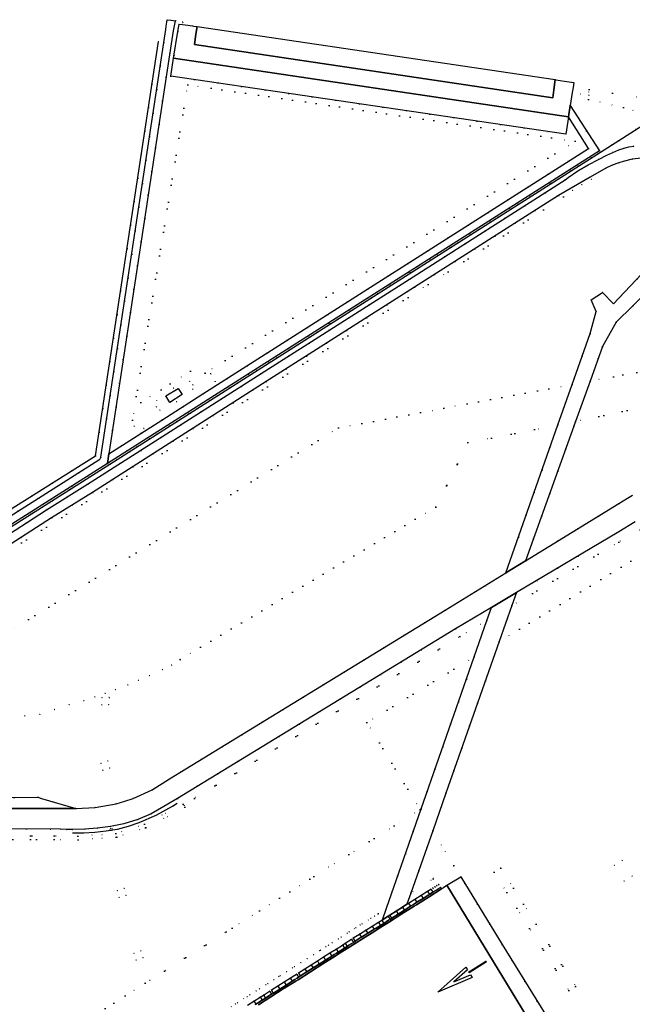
# Model space of a CAD drawing. Header units: metres. Extents: x 174791 to 179073, y 406431 to 409043.
# Tile 311 of 314: x 178338 to 178504, y 408444 to 408711. Entities that reach past the tile are written whole.
import ezdxf

# ---------------------------------------------------------------- set-up
doc = ezdxf.new("R2010")
doc.units = ezdxf.units.M
doc.linetypes.add('DOT', pattern=[6.35, 0, -6.35])
for name, color, linetype in [('scheiding_hek', 254, 'Continuous'), ('terreindeelbegroeid', 254, 'DOT'), ('terreindeelonbegroeid', 254, 'DOT'), ('wegdeel_molgoot', 254, 'Continuous'), ('wegdeel_opstelplaats', 254, 'Continuous'), ('wegdeel_parkeervlak', 254, 'Continuous'), ('wegdeel_rijbaan', 254, 'Continuous'), ('wegdeel_start_landingsbaan', 254, 'Continuous'), ('weginrichtingselement_markering_vliegtuigverharding', 254, 'Continuous'), ('weginrichtingselement_voeg_vliegtuigverharding', 254, 'Continuous')]:
    doc.layers.add(name, color=color, linetype=linetype)

msp = doc.modelspace()

# ---------------------------------------------------------------- linework, layer by layer
at = {"layer": 'scheiding_hek'}
for p, q in [((178500, 408678.291), (178510.105, 408684.716)), ((178362.031, 408590.563), (178500, 408678.291))]:
    msp.add_line(p, q, dxfattribs=at)
for points in [[(178235.923, 408524.35, 0), (178247.291, 408523.085, 0), (178358.215, 408592.845, 0), (178375.24, 408705.056, 0)], [(178235.459, 408520.326, 0), (178248.182, 408518.375, 0), (178362.031, 408590.563, 0)], [(178351.913, 408490.65, 0), (178354.982, 408490.687, 0), (178358.046, 408490.863, 0), (178361.117, 408491.179, 0), (178364.171, 408491.634, 0), (178367.112, 408492.468, 0), (178370.002, 408493.467, 0), (178374.641, 408495.475, 0), (178379.071, 408497.91, 0), (178380.317, 408498.663, 0)]]:
    msp.add_polyline3d(points, dxfattribs=at)
at = {"layer": 'terreindeelbegroeid'}
for points in [[(178381.858, 408710.27, 0), (178381.805, 408709.707, 0), (178380.826, 408709.812, 0), (178380.511, 408707.797, 0), (178379.373, 408700.528, 0), (178378.648, 408695.733, 0), (178485.696, 408679.985, 0), (178486.365, 408684.676, 0), (178491.802, 408676.107, 0), (178387.272, 408609.58, 0), (178390.662, 408612.947, 0), (178389.403, 408615.049, 0), (178387.887, 408615.238, 0), (178488.163, 408678.053, 0), (178383.181, 408693.351, 0), (178368.193, 408602.489, 0), (178368.693, 408600.861, 0), (178371.319, 408600.182, 0), (178376.126, 408602.486, 0), (178361.807, 408593.373, 0), (178378.732, 408704.415, 0), (178379.276, 408707.988, 0), (178379.808, 408710.692, 0), (178379.985, 408710.788, 0), (178381.696, 408710.549, 0)], [(178387.887, 408615.238, 0), (178383.913, 408615.734, 0), (178370.514, 408607.288, 0), (178368.193, 408602.489, 0), (178383.181, 408693.351, 0), (178488.163, 408678.053, 0)], [(178522.223, 408685.847, 0), (178521.769, 408684.419, 0), (178521.314, 408682.991, 0), (178510.105, 408684.716, 0), (178501.254, 408687.16, 0), (178491.839, 408689.326, 0), (178491.89, 408690.545, 0), (178491.922, 408691.329, 0), (178491.955, 408692.113, 0), (178507.28, 408689.663, 0), (178522.605, 408687.213, 0)], [(178246.717, 408514.487, 0), (178247.98, 408514.55, 0), (178249.001, 408514.693, 0), (178250.003, 408514.935, 0), (178251.455, 408515.449, 0), (178252.85, 408516.1, 0), (178254.155, 408516.843, 0), (178255.387, 408517.702, 0), (178257.22, 408519.34, 0), (178266.34, 408525.32, 0), (178332.561, 408567.188, 0), (178346.263, 408575.993, 0), (178357.399, 408582.92, 0), (178404.46, 408612.917, 0), (178444.67, 408638.507, 0), (178483.69, 408663.38, 0), (178492.281, 408668.337, 0), (178492.61, 408667.695, 0), (178489.963, 408666.326, 0), (178487.435, 408664.749, 0), (178485.042, 408662.973, 0), (178448.358, 408639.202, 0), (178251.02, 408513.899, 0)], [(178579.749, 408581.789, 0), (178570.89, 408576.167, 0), (178545.752, 408616.6, 0), (178544.689, 408617.372, 0), (178543.432, 408618.232, 0), (178542.109, 408618.96, 0), (178540.654, 408619.555, 0), (178539.067, 408620.15, 0), (178537.744, 408620.415, 0), (178536.751, 408620.613, 0), (178535.495, 408620.679, 0), (178534.238, 408620.679, 0), (178532.783, 408620.613, 0), (178492.213, 408613.067, 0), (178495.561, 408622.409, 0), (178499.348, 408629.018, 0), (178517.073, 408646.504, 0), (178531.09, 408659.17, 0), (178531.126, 408659.123, 0), (178558.347, 408615.684, 0)], [(178387.887, 408615.238, 0), (178389.403, 408615.049, 0), (178390.662, 408612.947, 0), (178387.272, 408609.58, 0), (178376.126, 408602.486, 0), (178371.319, 408600.182, 0), (178368.693, 408600.861, 0), (178368.193, 408602.489, 0), (178370.514, 408607.288, 0), (178383.913, 408615.734, 0)], [(178375.615, 408605.189, 0), (178374.717, 408606.098, 0), (178374.679, 408607.772, 0), (178379.32, 408611.19, 0), (178383.632, 408613.038, 0), (178384.558, 408612.088, 0), (178384.584, 408610.888, 0), (178380.153, 408607.458, 0)], [(178375.615, 408605.189, 0), (178380.153, 408607.458, 0), (178384.584, 408610.888, 0), (178384.558, 408612.088, 0), (178383.632, 408613.038, 0), (178379.32, 408611.19, 0), (178374.679, 408607.772, 0), (178374.717, 408606.098, 0)], [(178378.296, 408607.308, 0), (178381.718, 408609.389, 0), (178380.631, 408611.025, 0), (178377.258, 408609.026, 0)], [(178522.896, 408572.795, 0), (178534.973, 408553.049, 0), (178581.238, 408477.399, 0), (178594.376, 408455.917, 0), (178504.8, 408401.134, 0), (178492.485, 408421.271, 0), (178483.151, 408436.533, 0), (178481.32, 408439.527, 0), (178468.44, 408460.373, 0), (178457.177, 408478.695, 0), (178455.326, 408481.76, 0), (178449.601, 408491.24, 0), (178453.182, 408501.427, 0), (178467.614, 408542.485, 0), (178519.813, 408574.326, 0), (178521.369, 408571.818, 0)], [(178446.452, 408497.179, 0), (178446.17, 408497.001, 0), (178431.757, 408520.569, 0), (178460.828, 408538.348, 0)], [(178361.921, 408527.284, 0), (178359.933, 408527.351, 0), (178359.892, 408525.34, 0), (178361.828, 408525.296, 0)], [(178359.612, 408509.52, 0), (178360.175, 408507.589, 0), (178362.088, 408508.199, 0), (178361.494, 408510.124, 0)], [(178362.718, 408491.711, 0), (178362.287, 408491.949, 0), (178362.08, 408491.509, 0), (178362.503, 408491.281, 0)], [(178455.326, 408481.76, 0), (178449.736, 408478.207, 0), (178443.663, 408474.346, 0), (178449.601, 408491.24, 0)], [(178457.177, 408478.695, 0), (178453.436, 408476.463, 0), (178453.056, 408476.222, 0), (178452.633, 408475.89, 0), (178452.564, 408475.858, 0), (178452.008, 408475.471, 0), (178451.703, 408475.865, 0), (178451.264, 408476.571, 0), (178451.175, 408476.714, 0), (178450.658, 408476.393, 0), (178450.141, 408476.071, 0), (178449.625, 408475.75, 0), (178449.108, 408475.429, 0), (178448.156, 408474.819, 0), (178446.457, 408473.743, 0), (178444.758, 408472.667, 0), (178443.059, 408471.592, 0), (178442.59, 408471.295, 0), (178443.663, 408474.346, 0), (178449.736, 408478.207, 0), (178455.326, 408481.76, 0)], [(178498.772, 408481.865, 0), (178501.5, 408477.555, 0), (178503.646, 408478.914, 0), (178500.918, 408483.223, 0)], [(178501.5, 408477.555, 0), (178498.772, 408481.865, 0), (178500.918, 408483.223, 0), (178503.646, 408478.914, 0)], [(178477.62, 408465.883, 0), (178468.061, 408481.111, 0), (178466.235, 408479.956, 0), (178475.852, 408464.762, 0), (178486.521, 408447.951, 0), (178488.27, 408449.058, 0)], [(178477.62, 408465.883, 0), (178488.27, 408449.058, 0), (178486.521, 408447.951, 0), (178475.852, 408464.762, 0), (178466.235, 408479.956, 0), (178468.061, 408481.111, 0)], [(178364.063, 408475.039, 0), (178364.587, 408473.167, 0), (178366.517, 408473.704, 0), (178365.968, 408475.603, 0)], [(178368.614, 408458.058, 0), (178369.196, 408456.187, 0), (178371.124, 408456.792, 0), (178370.515, 408458.659, 0)]]:
    msp.add_polyline3d(points, close=True, dxfattribs=at)
for points in [[(178302.753, 408557.965, 0), (178358.215, 408592.845, 0), (178366.727, 408648.951, 0), (178371.557, 408680.783, 0), (178375.24, 408705.056, 0), (178376.721, 408704.83, 0), (178359.632, 408592.469, 0), (178359.55, 408592.223, 0), (178359.417, 408592.001, 0), (178359.253, 408591.826, 0), (178359.057, 408591.688, 0), (178251.759, 408523.662, 0)], [(178248.215, 408519.027, 0), (178361.408, 408590.754, 0), (178494.768, 408675.438, 0), (178486.852, 408687.755, 0), (178487.396, 408691.241, 0), (178489.643, 408690.893, 0), (178491.89, 408690.545, 0), (178491.839, 408689.326, 0), (178501.254, 408687.16, 0), (178510.105, 408684.716, 0), (178500, 408678.291, 0), (178362.031, 408590.563, 0), (178248.182, 408518.375, 0)], [(178248.182, 408518.375, 0), (178362.031, 408590.563, 0), (178500, 408678.291, 0), (178510.105, 408684.716, 0)], [(178504.05, 408676.69, 0), (178502.77, 408676.501, 0), (178501.513, 408676.199, 0), (178500, 408675.692, 0), (178498.371, 408675.035, 0), (178496.787, 408674.278, 0), (178494.49, 408673.14, 0), (178491.674, 408671.666, 0), (178488.951, 408670.026, 0), (178486.331, 408668.226, 0), (178485.48, 408667.59, 0), (178443.28, 408640.69, 0), (178403.07, 408615.1, 0), (178356.02, 408585.11, 0), (178344.88, 408578.18, 0), (178331.17, 408569.37, 0)], [(178251.02, 408513.899, 0), (178448.358, 408639.202, 0), (178485.042, 408662.973, 0), (178487.435, 408664.749, 0), (178489.963, 408666.326, 0), (178492.61, 408667.695, 0), (178492.281, 408668.337, 0), (178496.48, 408670.76, 0), (178498.215, 408671.55, 0), (178500, 408672.217, 0), (178501.209, 408672.591, 0), (178503.644, 408673.159, 0), (178506.122, 408673.491, 0)], [(178513.726, 408650.122, 0), (178498.548, 408633.978, 0), (178495.639, 408637.102, 0), (178492.537, 408635.117, 0), (178493.926, 408631.908, 0), (178492.227, 408625.975, 0), (178487.365, 408612.165, 0), (178452.577, 408605.694, 0), (178424.07, 408600.391, 0), (178334.526, 408545.06, 0)], [(178527.504, 408610.389, 0), (178488.294, 408602.132, 0), (178492.213, 408613.067, 0), (178532.783, 408620.613, 0)], [(178334.526, 408545.06, 0), (178424.07, 408600.391, 0), (178452.577, 408605.694, 0), (178487.365, 408612.165, 0), (178483.5, 408601.188, 0), (178459.145, 408596.389, 0), (178450.414, 408578.927, 0), (178381.093, 408537.651, 0), (178378.817, 408536.118, 0), (178376.33, 408534.901, 0), (178372.838, 408533.261, 0), (178369.874, 408531.991, 0), (178366.964, 408530.721, 0), (178363.63, 408529.451, 0), (178360.826, 408528.445, 0), (178358.021, 408527.493, 0), (178355.04, 408526.461, 0), (178351.071, 408525.403, 0), (178347.102, 408524.08, 0), (178343.134, 408522.757, 0), (178339.033, 408522.36, 0), (178334.535, 408521.963, 0)], [(178503.761, 408582.122, 0), (178502.371, 408581.327, 0), (178500, 408579.852, 0), (178474.764, 408564.379, 0), (178488.294, 408602.132, 0), (178527.504, 408610.389, 0)], [(178334.535, 408521.963, 0), (178339.033, 408522.36, 0), (178343.134, 408522.757, 0), (178347.102, 408524.08, 0), (178351.071, 408525.403, 0), (178355.04, 408526.461, 0), (178358.021, 408527.493, 0), (178360.826, 408528.445, 0), (178363.63, 408529.451, 0), (178366.964, 408530.721, 0), (178369.874, 408531.991, 0), (178372.838, 408533.261, 0), (178376.33, 408534.901, 0), (178378.817, 408536.118, 0), (178381.093, 408537.651, 0), (178450.414, 408578.927, 0), (178459.145, 408596.389, 0), (178483.5, 408601.188, 0), (178469.377, 408561.076, 0), (178452.956, 408551.008, 0), (178378.258, 408505.285, 0), (178373.508, 408502.322, 0), (178368.413, 408500, 0), (178366.126, 408499.205, 0), (178363.797, 408498.54, 0), (178358.137, 408497.491, 0), (178352.894, 408497.231, 0), (178343.565, 408500, 0), (178342.551, 408500.301, 0), (178321.712, 408500.181, 0)], [(178519.813, 408574.326, 0), (178467.614, 408542.485, 0), (178471.046, 408552.248, 0), (178500, 408569.453, 0), (178506.026, 408573.034, 0)], [(178506.026, 408573.034, 0), (178500, 408569.453, 0), (178471.046, 408552.248, 0), (178472.286, 408555.776, 0), (178500, 408572.245, 0), (178504.461, 408574.896, 0)], [(178262.09, 408492.147, 0), (178348.705, 408491.663, 0), (178350.309, 408491.601, 0), (178351.914, 408491.579, 0), (178355.267, 408491.663, 0), (178358.611, 408491.923, 0), (178362.272, 408492.412, 0), (178365.899, 408493.112, 0), (178369.69, 408494.228, 0), (178373.32, 408495.793, 0), (178376.734, 408497.784, 0), (178380.369, 408500, 0), (178455.73, 408545.938, 0), (178465.507, 408551.748, 0), (178464.277, 408548.225, 0), (178456.968, 408543.882, 0), (178384.98, 408500, 0), (178382.179, 408498.02, 0), (178381.948, 408498.463, 0), (178371.437, 408492.982, 0), (178363.693, 408490.476, 0), (178353.44, 408489.79, 0), (178263.541, 408490.117, 0)], [(178264.841, 408489.112, 0), (178353.454, 408488.79, 0), (178353.489, 408488.791, 0), (178363.821, 408489.482, 0), (178363.942, 408489.505, 0), (178371.785, 408492.043, 0), (178371.862, 408492.076, 0), (178382.41, 408497.577, 0), (178382.179, 408498.02, 0), (178384.98, 408500, 0), (178456.968, 408543.882, 0), (178464.277, 408548.225, 0), (178460.828, 408538.348, 0), (178431.757, 408520.569, 0), (178446.17, 408497.001, 0), (178439.171, 408492.584, 0), (178426.883, 408484.819, 0), (178417.407, 408478.829, 0), (178416.276, 408478.114, 0), (178402.598, 408469.481, 0), (178395.193, 408464.806, 0), (178393.591, 408463.795, 0), (178376.86, 408453.2, 0), (178372.945, 408450.721, 0), (178371.673, 408449.915, 0), (178352.235, 408437.637, 0)], [(178263.541, 408490.117, 0), (178353.44, 408489.79, 0), (178363.693, 408490.476, 0), (178371.437, 408492.982, 0), (178381.948, 408498.463, 0), (178382.179, 408498.02, 0), (178382.41, 408497.577, 0), (178371.862, 408492.076, 0), (178371.785, 408492.043, 0), (178363.942, 408489.505, 0), (178363.821, 408489.482, 0), (178353.489, 408488.791, 0), (178353.454, 408488.79, 0), (178264.841, 408489.112, 0)], [(178352.235, 408437.637, 0), (178371.673, 408449.915, 0), (178372.945, 408450.721, 0), (178376.86, 408453.2, 0), (178393.591, 408463.795, 0), (178395.193, 408464.806, 0), (178402.598, 408469.481, 0), (178416.276, 408478.114, 0), (178417.407, 408478.829, 0), (178426.883, 408484.819, 0), (178439.171, 408492.584, 0), (178446.17, 408497.001, 0), (178446.452, 408497.179, 0), (178437.034, 408470.21, 0), (178434.872, 408468.768, 0), (178434.69, 408468.652, 0), (178433.84, 408468.114, 0), (178432.836, 408467.49, 0), (178432.135, 408467.053, 0), (178430.423, 408465.988, 0), (178429.936, 408465.685, 0), (178428.71, 408464.923, 0), (178428.343, 408464.694, 0), (178426.951, 408463.829, 0), (178426.442, 408463.471, 0), (178424.76, 408462.417, 0), (178424.024, 408461.913, 0), (178422.354, 408460.86, 0), (178421.339, 408460.22, 0), (178420.652, 408459.786, 0), (178419.181, 408458.858, 0), (178418.95, 408458.712, 0), (178417.248, 408457.638, 0), (178415.546, 408456.564, 0), (178413.844, 408455.49, 0), (178412.134, 408454.412, 0), (178411.616, 408454.078, 0), (178409.938, 408453.014, 0), (178409.925, 408453.006, 0), (178408.229, 408451.93, 0), (178407.896, 408451.719, 0), (178406.532, 408450.854, 0), (178404.859, 408449.793, 0), (178404.338, 408449.482, 0), (178402.611, 408448.388, 0), (178401.729, 408447.819, 0), (178400.041, 408446.752, 0), (178399.256, 408446.257, 0), (178398.344, 408445.681, 0), (178396.648, 408444.609, 0), (178396.162, 408444.302, 0), (178394.952, 408443.538, 0)], [(178394.952, 408443.538, 0), (178396.162, 408444.302, 0), (178396.648, 408444.609, 0), (178398.344, 408445.681, 0), (178399.256, 408446.257, 0), (178400.041, 408446.752, 0), (178401.729, 408447.819, 0), (178402.611, 408448.388, 0), (178404.338, 408449.482, 0), (178404.859, 408449.793, 0), (178406.532, 408450.854, 0), (178407.896, 408451.719, 0), (178408.229, 408451.93, 0), (178409.925, 408453.006, 0), (178409.938, 408453.014, 0), (178411.616, 408454.078, 0), (178412.134, 408454.412, 0), (178413.844, 408455.49, 0), (178415.546, 408456.564, 0), (178417.248, 408457.638, 0), (178418.95, 408458.712, 0), (178419.181, 408458.858, 0), (178420.652, 408459.786, 0), (178421.339, 408460.22, 0), (178422.354, 408460.86, 0), (178424.024, 408461.913, 0), (178424.76, 408462.417, 0), (178426.442, 408463.471, 0), (178426.951, 408463.829, 0), (178428.343, 408464.694, 0), (178428.71, 408464.923, 0), (178429.936, 408465.685, 0), (178430.423, 408465.988, 0), (178432.135, 408467.053, 0), (178432.836, 408467.49, 0), (178433.84, 408468.114, 0), (178434.69, 408468.652, 0), (178434.872, 408468.768, 0), (178437.034, 408470.21, 0), (178435.94, 408467.076, 0), (178435.76, 408466.963, 0), (178434.903, 408466.42, 0), (178433.191, 408465.355, 0), (178431.479, 408464.29, 0), (178429.767, 408463.225, 0), (178428.055, 408462.16, 0), (178427.548, 408461.804, 0), (178425.856, 408460.744, 0), (178425.123, 408460.242, 0), (178423.421, 408459.168, 0), (178421.719, 408458.094, 0), (178420.017, 408457.02, 0), (178418.315, 408455.947, 0), (178416.613, 408454.873, 0), (178414.911, 408453.799, 0), (178413.209, 408452.725, 0), (178412.693, 408452.393, 0), (178410.997, 408451.317, 0), (178409.3, 408450.241, 0), (178407.604, 408449.165, 0), (178405.907, 408448.089, 0), (178405.385, 408447.778, 0), (178403.688, 408446.703, 0), (178402.805, 408446.133, 0), (178401.109, 408445.061, 0), (178399.413, 408443.99, 0)]]:
    msp.add_polyline3d(points, dxfattribs=at)
at = {"layer": 'terreindeelonbegroeid'}
for points in [[(178361.921, 408527.284, 0), (178361.828, 408525.296, 0), (178359.892, 408525.34, 0), (178359.933, 408527.351, 0)], [(178362.088, 408508.199, 0), (178360.175, 408507.589, 0), (178359.612, 408509.52, 0), (178361.494, 408510.124, 0)], [(178362.718, 408491.711, 0), (178362.503, 408491.281, 0), (178362.08, 408491.509, 0), (178362.287, 408491.949, 0)], [(178451.186, 408475.543, 0), (178450.67, 408475.222, 0), (178450.236, 408475.919, 0), (178450.141, 408476.071, 0), (178450.658, 408476.393, 0), (178450.75, 408476.245, 0)], [(178451.703, 408475.865, 0), (178451.186, 408475.543, 0), (178450.75, 408476.245, 0), (178450.658, 408476.393, 0), (178451.175, 408476.714, 0), (178451.264, 408476.571, 0)], [(178366.517, 408473.704, 0), (178364.587, 408473.167, 0), (178364.063, 408475.039, 0), (178365.968, 408475.603, 0)], [(178450.153, 408474.901, 0), (178449.636, 408474.58, 0), (178449.208, 408475.268, 0), (178449.108, 408475.429, 0), (178449.625, 408475.75, 0), (178449.723, 408475.593, 0)], [(178450.67, 408475.222, 0), (178450.153, 408474.901, 0), (178449.723, 408475.593, 0), (178449.625, 408475.75, 0), (178450.141, 408476.071, 0), (178450.236, 408475.919, 0)], [(178438.497, 408467.519, 0), (178438.024, 408467.209, 0), (178437.577, 408467.918, 0), (178437.49, 408468.055, 0), (178437.962, 408468.364, 0), (178438.054, 408468.219, 0)], [(178428.583, 408461.311, 0), (178428.079, 408460.957, 0), (178427.649, 408461.643, 0), (178427.548, 408461.804, 0), (178428.055, 408462.16, 0), (178428.171, 408461.973, 0)], [(178371.124, 408456.792, 0), (178369.196, 408456.187, 0), (178368.614, 408458.058, 0), (178370.515, 408458.659, 0)], [(178413.743, 408451.879, 0), (178413.229, 408451.549, 0), (178412.779, 408452.257, 0), (178412.693, 408452.393, 0), (178413.209, 408452.725, 0), (178413.298, 408452.584, 0)], [(178406.443, 408447.245, 0), (178405.92, 408446.933, 0), (178405.471, 408447.643, 0), (178405.385, 408447.778, 0), (178405.907, 408448.089, 0), (178405.984, 408447.967, 0)]]:
    msp.add_polyline3d(points, close=True, dxfattribs=at)
at = {"layer": 'wegdeel_molgoot'}
msp.add_polyline3d([(178401.463, 408444.103, 0), (178401.643, 408444.216, 0), (178402.083, 408444.494, 0), (178403.339, 408445.288, 0), (178404.223, 408445.858, 0), (178405.45, 408446.636, 0), (178405.92, 408446.933, 0), (178406.443, 408447.245, 0), (178408.139, 408448.321, 0), (178408.829, 408448.758, 0), (178409.836, 408449.397, 0), (178411.532, 408450.473, 0), (178412.199, 408450.895, 0), (178412.812, 408451.284, 0), (178413.229, 408451.549, 0), (178413.743, 408451.879, 0), (178415.445, 408452.953, 0), (178416.177, 408453.415, 0), (178417.147, 408454.027, 0), (178418.849, 408455.101, 0), (178419.544, 408455.54, 0), (178420.551, 408456.175, 0), (178422.253, 408457.249, 0), (178422.912, 408457.665, 0), (178423.527, 408458.053, 0), (178423.955, 408458.322, 0), (178425.657, 408459.396, 0), (178426.387, 408459.897, 0), (178426.876, 408460.203, 0), (178428.079, 408460.957, 0), (178428.583, 408461.311, 0), (178430.234, 408462.338, 0), (178430.295, 408462.376, 0), (178432.007, 408463.441, 0), (178433.612, 408464.439, 0), (178433.719, 408464.506, 0), (178434.251, 408464.837, 0), (178435.431, 408465.571, 0), (178436.294, 408466.117, 0), (178437.619, 408466.954, 0), (178438.024, 408467.209, 0), (178438.497, 408467.519, 0), (178440.196, 408468.595, 0), (178440.977, 408469.089, 0), (178441.895, 408469.671, 0), (178443.594, 408470.747, 0), (178444.34, 408471.219, 0), (178444.957, 408471.61, 0), (178445.293, 408471.823, 0), (178446.992, 408472.898, 0), (178448.346, 408473.756, 0), (178448.691, 408473.974, 0), (178449.636, 408474.58, 0), (178450.153, 408474.901, 0), (178450.67, 408475.222, 0), (178451.186, 408475.543, 0), (178451.703, 408475.865, 0), (178452.008, 408475.471, 0), (178448.617, 408473.328, 0), (178445.226, 408471.185, 0), (178444.594, 408470.818, 0), (178441.232, 408468.686, 0), (178437.871, 408466.554, 0), (178434.509, 408464.422, 0), (178433.872, 408464.021, 0), (178430.509, 408461.896, 0), (178427.147, 408459.77, 0), (178423.784, 408457.645, 0), (178423.167, 408457.26, 0), (178419.804, 408455.128, 0), (178416.442, 408452.995, 0), (178413.079, 408450.863, 0), (178412.467, 408450.472, 0), (178409.094, 408448.34, 0), (178405.721, 408446.209, 0), (178402.347, 408444.077, 0)], dxfattribs=at)
at = {"layer": 'wegdeel_opstelplaats'}
msp.add_polyline3d([(178378.296, 408607.308, 0), (178377.258, 408609.026, 0), (178380.631, 408611.025, 0), (178381.718, 408609.389, 0)], close=True, dxfattribs=at)
at = {"layer": 'wegdeel_parkeervlak'}
for points in [[(178482.746, 408694.753, 0), (178482.387, 408692.017, 0), (178482.102, 408689.842, 0), (178384.982, 408704.233, 0), (178385.415, 408707.037, 0), (178385.737, 408709.12, 0)], [(178486.365, 408684.676, 0), (178485.696, 408679.985, 0), (178378.648, 408695.733, 0), (178379.373, 408700.528, 0)]]:
    msp.add_polyline3d(points, close=True, dxfattribs=at)
at = {"layer": 'wegdeel_rijbaan'}
for points in [[(178379.808, 408710.692, 0), (178379.276, 408707.988, 0), (178378.732, 408704.415, 0), (178361.807, 408593.373, 0), (178361.408, 408590.754, 0), (178248.215, 408519.027, 0), (178236.32, 408520.784, 0), (178236.653, 408522.844, 0), (178243.175, 408521.783, 0), (178245.449, 408521.445, 0), (178247.478, 408521.594, 0), (178248.972, 408522.157, 0), (178251.759, 408523.662, 0), (178359.057, 408591.688, 0), (178359.253, 408591.826, 0), (178359.417, 408592.001, 0), (178359.55, 408592.223, 0), (178359.632, 408592.469, 0), (178376.721, 408704.83, 0), (178377.249, 408708.302, 0), (178377.367, 408709.205, 0), (178377.509, 408710.292, 0), (178377.601, 408710.995, 0), (178378.705, 408710.844, 0)], [(178381.805, 408709.707, 0), (178383.255, 408709.49, 0), (178384.496, 408709.304, 0), (178384.705, 408709.273, 0), (178385.737, 408709.12, 0), (178385.415, 408707.037, 0), (178384.982, 408704.233, 0), (178482.102, 408689.842, 0), (178482.387, 408692.017, 0), (178482.746, 408694.753, 0), (178482.942, 408694.724, 0), (178485.287, 408694.381, 0), (178487.828, 408694.008, 0), (178487.612, 408692.625, 0), (178487.396, 408691.241, 0), (178486.852, 408687.755, 0), (178486.365, 408684.676, 0), (178379.373, 408700.528, 0), (178380.511, 408707.797, 0), (178380.826, 408709.812, 0)], [(178361.408, 408590.754, 0), (178361.807, 408593.373, 0), (178376.126, 408602.486, 0), (178387.272, 408609.58, 0), (178491.802, 408676.107, 0), (178486.365, 408684.676, 0), (178486.852, 408687.755, 0), (178494.768, 408675.438, 0)], [(178531.563, 408659.597, 0), (178531.09, 408659.17, 0), (178517.073, 408646.504, 0), (178499.348, 408629.018, 0), (178495.561, 408622.409, 0), (178492.213, 408613.067, 0), (178488.294, 408602.132, 0), (178474.764, 408564.379, 0), (178469.377, 408561.076, 0), (178483.5, 408601.188, 0), (178487.365, 408612.165, 0), (178492.227, 408625.975, 0), (178493.926, 408631.908, 0), (178492.537, 408635.117, 0), (178495.639, 408637.102, 0), (178498.548, 408633.978, 0), (178513.726, 408650.122, 0), (178528.919, 408663.746, 0), (178529.94, 408662.1, 0)], [(178471.046, 408552.248, 0), (178467.614, 408542.485, 0), (178453.182, 408501.427, 0), (178449.601, 408491.24, 0), (178443.663, 408474.346, 0), (178442.59, 408471.295, 0), (178441.36, 408470.516, 0), (178439.661, 408469.44, 0), (178437.962, 408468.364, 0), (178437.49, 408468.055, 0), (178435.94, 408467.076, 0), (178437.034, 408470.21, 0), (178446.452, 408497.179, 0), (178460.828, 408538.348, 0), (178464.277, 408548.225, 0), (178465.507, 408551.748, 0), (178472.286, 408555.776, 0)], [(178352.894, 408497.231, 0), (178352.387, 408497.206, 0), (178312.181, 408497.265, 0), (178321.12, 408500, 0), (178321.712, 408500.181, 0), (178342.551, 408500.301, 0), (178343.565, 408500, 0)], [(178449.636, 408474.58, 0), (178448.691, 408473.974, 0), (178448.346, 408473.756, 0), (178446.992, 408472.898, 0), (178445.293, 408471.823, 0), (178444.957, 408471.61, 0), (178444.34, 408471.219, 0), (178443.594, 408470.747, 0), (178441.895, 408469.671, 0), (178440.977, 408469.089, 0), (178440.196, 408468.595, 0), (178438.497, 408467.519, 0), (178438.054, 408468.219, 0), (178437.962, 408468.364, 0), (178439.661, 408469.44, 0), (178441.36, 408470.516, 0), (178442.59, 408471.295, 0), (178443.059, 408471.592, 0), (178444.758, 408472.667, 0), (178446.457, 408473.743, 0), (178448.156, 408474.819, 0), (178449.108, 408475.429, 0), (178449.208, 408475.268, 0)], [(178438.024, 408467.209, 0), (178437.619, 408466.954, 0), (178436.294, 408466.117, 0), (178435.431, 408465.571, 0), (178434.251, 408464.837, 0), (178433.719, 408464.506, 0), (178433.612, 408464.439, 0), (178432.007, 408463.441, 0), (178430.295, 408462.376, 0), (178430.234, 408462.338, 0), (178428.583, 408461.311, 0), (178428.171, 408461.973, 0), (178428.055, 408462.16, 0), (178429.767, 408463.225, 0), (178431.479, 408464.29, 0), (178433.191, 408465.355, 0), (178434.903, 408466.42, 0), (178435.76, 408466.963, 0), (178435.94, 408467.076, 0), (178437.49, 408468.055, 0), (178437.577, 408467.918, 0)], [(178428.079, 408460.957, 0), (178426.876, 408460.203, 0), (178426.387, 408459.897, 0), (178425.657, 408459.396, 0), (178423.955, 408458.322, 0), (178423.527, 408458.053, 0), (178422.912, 408457.665, 0), (178422.253, 408457.249, 0), (178420.551, 408456.175, 0), (178419.544, 408455.54, 0), (178418.849, 408455.101, 0), (178417.147, 408454.027, 0), (178416.177, 408453.415, 0), (178415.445, 408452.953, 0), (178413.743, 408451.879, 0), (178413.298, 408452.584, 0), (178413.209, 408452.725, 0), (178414.911, 408453.799, 0), (178416.613, 408454.873, 0), (178418.315, 408455.947, 0), (178420.017, 408457.02, 0), (178421.719, 408458.094, 0), (178423.421, 408459.168, 0), (178425.123, 408460.242, 0), (178425.856, 408460.744, 0), (178427.548, 408461.804, 0), (178427.649, 408461.643, 0)], [(178413.229, 408451.549, 0), (178412.812, 408451.284, 0), (178412.199, 408450.895, 0), (178411.532, 408450.473, 0), (178409.836, 408449.397, 0), (178408.829, 408448.758, 0), (178408.139, 408448.321, 0), (178406.443, 408447.245, 0), (178405.984, 408447.967, 0), (178405.907, 408448.089, 0), (178407.604, 408449.165, 0), (178409.3, 408450.241, 0), (178410.997, 408451.317, 0), (178412.693, 408452.393, 0), (178412.779, 408452.257, 0)]]:
    msp.add_polyline3d(points, close=True, dxfattribs=at)
for points in [[(178331.17, 408569.37, 0), (178344.88, 408578.18, 0), (178356.02, 408585.11, 0), (178403.07, 408615.1, 0), (178443.28, 408640.69, 0), (178485.48, 408667.59, 0), (178486.331, 408668.226, 0), (178488.951, 408670.026, 0), (178491.674, 408671.666, 0), (178494.49, 408673.14, 0), (178496.787, 408674.278, 0), (178498.371, 408675.035, 0), (178500, 408675.692, 0), (178501.513, 408676.199, 0), (178502.77, 408676.501, 0), (178504.05, 408676.69, 0)], [(178506.122, 408673.491, 0), (178503.644, 408673.159, 0), (178501.209, 408672.591, 0), (178500, 408672.217, 0), (178498.215, 408671.55, 0), (178496.48, 408670.76, 0), (178492.281, 408668.337, 0), (178483.69, 408663.38, 0), (178444.67, 408638.507, 0), (178404.46, 408612.917, 0), (178357.399, 408582.92, 0), (178346.263, 408575.993, 0), (178332.561, 408567.188, 0)], [(178312.181, 408497.265, 0), (178352.387, 408497.206, 0), (178352.894, 408497.231, 0), (178358.137, 408497.491, 0), (178363.797, 408498.54, 0), (178366.126, 408499.205, 0), (178368.413, 408500, 0), (178373.508, 408502.322, 0), (178378.258, 408505.285, 0), (178452.956, 408551.008, 0), (178469.377, 408561.076, 0), (178474.764, 408564.379, 0), (178500, 408579.852, 0), (178502.371, 408581.327, 0), (178503.761, 408582.122, 0)], [(178504.461, 408574.896, 0), (178500, 408572.245, 0), (178472.286, 408555.776, 0), (178465.507, 408551.748, 0), (178455.73, 408545.938, 0), (178380.369, 408500, 0), (178376.734, 408497.784, 0), (178373.32, 408495.793, 0), (178369.69, 408494.228, 0), (178365.899, 408493.112, 0), (178362.272, 408492.412, 0), (178358.611, 408491.923, 0), (178355.267, 408491.663, 0), (178351.914, 408491.579, 0), (178350.309, 408491.601, 0), (178348.705, 408491.663, 0), (178262.09, 408492.147, 0)], [(178399.413, 408443.99, 0), (178401.109, 408445.061, 0), (178402.805, 408446.133, 0), (178403.688, 408446.703, 0), (178405.385, 408447.778, 0), (178405.471, 408447.643, 0), (178405.92, 408446.933, 0), (178405.45, 408446.636, 0), (178404.223, 408445.858, 0), (178403.339, 408445.288, 0), (178402.083, 408444.494, 0), (178401.643, 408444.216, 0), (178401.463, 408444.103, 0)]]:
    msp.add_polyline3d(points, dxfattribs=at)
at = {"layer": 'wegdeel_start_landingsbaan'}
msp.add_polyline3d([(178402.347, 408444.077, 0), (178405.721, 408446.209, 0), (178409.094, 408448.34, 0), (178412.467, 408450.472, 0), (178413.079, 408450.863, 0), (178416.442, 408452.995, 0), (178419.804, 408455.128, 0), (178423.167, 408457.26, 0), (178423.784, 408457.645, 0), (178427.147, 408459.77, 0), (178430.509, 408461.896, 0), (178433.872, 408464.021, 0), (178434.509, 408464.422, 0), (178437.871, 408466.554, 0), (178441.232, 408468.686, 0), (178444.594, 408470.818, 0), (178445.226, 408471.185, 0), (178448.617, 408473.328, 0), (178452.008, 408475.471, 0), (178452.564, 408475.858, 0), (178452.633, 408475.89, 0), (178453.056, 408476.222, 0), (178453.436, 408476.463, 0), (178477.478, 408437.015, 0)], dxfattribs=at)
msp.add_polyline3d([(178481.32, 408439.527, 0), (178477.478, 408437.015, 0), (178453.436, 408476.463, 0), (178457.177, 408478.695, 0), (178468.44, 408460.373, 0)], close=True, dxfattribs=at)
at = {"layer": 'weginrichtingselement_markering_vliegtuigverharding'}
for points in [[(178463.982, 408455.867, 0), (178464.035, 408455.782, 0), (178459.377, 408452.854, 0), (178459.324, 408452.939, 0), (178463.982, 408455.867, 0)], [(178464.064, 408455.756, 0), (178464.118, 408455.672, 0), (178459.474, 408452.718, 0), (178459.42, 408452.802, 0), (178464.064, 408455.756, 0)], [(178460.296, 408451.422, 0), (178450.949, 408447.484, 0), (178458.535, 408454.252, 0), (178458.968, 408453.532, 0), (178455.335, 408450.239, 0), (178459.848, 408452.152, 0), (178460.296, 408451.422, 0)]]:
    msp.add_polyline3d(points, dxfattribs=at)
at = {"layer": 'weginrichtingselement_voeg_vliegtuigverharding'}
for p, q in [((178435.4, 408465.016), (178435.429, 408464.969)), ((178430.243, 408461.727), (178430.259, 408461.7))]:
    msp.add_line(p, q, dxfattribs=at)
for points in [[(178446.457, 408473.743, 0), (178446.554, 408473.591, 0), (178446.992, 408472.898, 0)], [(178448.156, 408474.819, 0), (178448.253, 408474.665, 0), (178448.691, 408473.974, 0)], [(178443.059, 408471.592, 0), (178443.153, 408471.442, 0), (178443.594, 408470.747, 0)], [(178444.758, 408472.667, 0), (178444.853, 408472.517, 0), (178445.293, 408471.823, 0)], [(178439.661, 408469.44, 0), (178439.754, 408469.294, 0), (178440.196, 408468.595, 0)], [(178441.36, 408470.516, 0), (178441.453, 408470.368, 0), (178441.895, 408469.671, 0)], [(178434.903, 408466.42, 0), (178434.989, 408466.282, 0), (178435.431, 408465.571, 0)], [(178435.76, 408466.963, 0), (178435.847, 408466.824, 0), (178436.294, 408466.117, 0)], [(178429.767, 408463.225, 0), (178429.876, 408463.05, 0), (178430.295, 408462.376, 0)], [(178431.479, 408464.29, 0), (178431.58, 408464.128, 0), (178432.007, 408463.441, 0)], [(178433.191, 408465.355, 0), (178433.284, 408465.205, 0), (178433.719, 408464.506, 0)], [(178425.123, 408460.242, 0), (178425.21, 408460.103, 0), (178425.657, 408459.396, 0)], [(178425.856, 408460.744, 0), (178425.961, 408460.577, 0), (178426.387, 408459.897, 0)], [(178421.719, 408458.094, 0), (178421.807, 408457.955, 0), (178422.253, 408457.249, 0)], [(178423.421, 408459.168, 0), (178423.509, 408459.029, 0), (178423.955, 408458.322, 0)], [(178416.613, 408454.873, 0), (178416.701, 408454.733, 0), (178417.147, 408454.027, 0)], [(178418.315, 408455.947, 0), (178418.403, 408455.807, 0), (178418.849, 408455.101, 0)], [(178420.017, 408457.02, 0), (178420.105, 408456.881, 0), (178420.551, 408456.175, 0)], [(178414.911, 408453.799, 0), (178415, 408453.658, 0), (178415.445, 408452.953, 0)], [(178409.3, 408450.241, 0), (178409.382, 408450.112, 0), (178409.836, 408449.397, 0)], [(178410.997, 408451.317, 0), (178411.081, 408451.184, 0), (178411.532, 408450.472, 0)], [(178407.604, 408449.165, 0), (178407.683, 408449.04, 0), (178408.139, 408448.321, 0)], [(178401.109, 408445.061, 0), (178401.189, 408444.934, 0), (178401.643, 408444.216, 0)], [(178402.805, 408446.133, 0), (178402.884, 408446.007, 0), (178403.339, 408445.288, 0)], [(178403.688, 408446.703, 0), (178403.773, 408446.57, 0), (178404.223, 408445.858, 0)]]:
    msp.add_polyline3d(points, dxfattribs=at)

doc.saveas('drawing.dxf')
